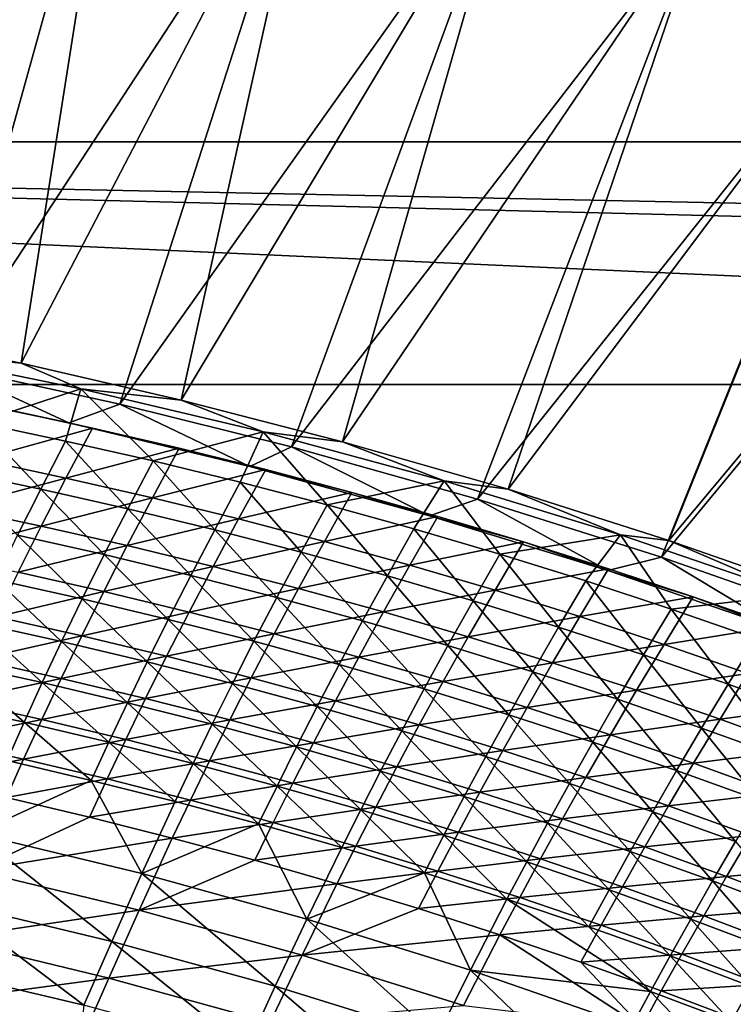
# Model space of a CAD drawing. Header units: metres. Extents: x 0 to 1400, y -1400 to 0.
# Tile 336 of 347: x 979 to 1037, y -124 to -43. Entities that reach past the tile are written whole.
import ezdxf

# ---------------------------------------------------------------- set-up
doc = ezdxf.new("R2010")
doc.units = ezdxf.units.M

msp = doc.modelspace()

# ---------------------------------------------------------------- linework, layer by layer
at = {"layer": 'None'}
for points in [[(986.615417, -21.257874, -3), (964.867859, -68.556343, -32.129227), (970.201721, -18.153755, -3)], [(957.481506, -68.742455, -29.54413), (986.334167, -21.99036), (969.938416, -18.893616)], [(978.711731, -71.346375, -32.129116), (964.867859, -68.556343, -32.129227), (986.615417, -21.257874, -3)], [(1002.927917, -24.855854, -3), (978.711731, -71.346375, -32.129116), (986.615417, -21.257874, -3)], [(957.481506, -68.742455, -29.54413), (972.526062, -71.573654, -29.544014), (986.334167, -21.99036)], [(972.526062, -71.573654, -29.544014), (1002.628906, -25.58049), (986.334167, -21.99036)], [(991.879028, -74.37014, -32.129013), (978.711731, -71.346375, -32.129116), (1002.927917, -24.855854, -3)], [(1019.122009, -28.953852, -3), (991.879028, -74.37014, -32.129013), (1002.927917, -24.855854, -3)], [(972.526062, -71.573654, -29.544014), (986.843689, -74.702553, -29.5439), (1002.628906, -25.58049)], [(986.843689, -74.702553, -29.5439), (1018.805542, -29.670166), (1002.628906, -25.58049)], [(1005.172791, -77.798592, -32.128902), (991.879028, -74.37014, -32.129013), (1019.122009, -28.953852, -3)], [(1035.179688, -33.557289, -3), (1005.172791, -77.798592, -32.128902), (1019.122009, -28.953852, -3)], [(986.843689, -74.702553, -29.5439), (1000.976501, -78.217506, -29.543785), (1018.805542, -29.670166)], [(1000.976501, -78.217506, -29.543785), (1034.845947, -34.264824), (1018.805542, -29.670166)], [(1018.797852, -81.716797, -32.128792), (1005.172791, -77.798592, -32.128902), (1035.179688, -33.557289, -3)], [(1051.082397, -38.670731, -3), (1018.797852, -81.716797, -32.128792), (1035.179688, -33.557289, -3)], [(1000.976501, -78.217506, -29.543785), (1016.294983, -82.521736, -29.543657), (1034.845947, -34.264824)], [(1016.294983, -82.521736, -29.543657), (1050.731689, -39.369057), (1034.845947, -34.264824)], [(1032.03418, -85.930183, -32.128681), (1018.797852, -81.716797, -32.128792), (1051.082397, -38.670731, -3)], [(1066.810547, -44.297794, -3), (1032.03418, -85.930183, -32.128681), (1051.082397, -38.670731, -3)], [(1016.294983, -82.521736, -29.543657), (1031.429321, -87.300323, -29.543531), (1050.731689, -39.369057)], [(1031.429321, -87.300323, -29.543531), (1066.443115, -44.986507), (1050.731689, -39.369057)], [(1066.810547, -44.297794, -3), (1044.879517, -90.419525, -32.128574), (1032.03418, -85.930183, -32.128681)], [(1031.429321, -87.300323, -29.543531), (1045.772827, -92.335815, -29.543411), (1066.443115, -44.986507)], [(964.867859, -68.556343, -32.129227), (978.711731, -71.346375, -32.129116), (967.81897, -70.220451, -32.845451)], [(967.81897, -70.220451, -32.845451), (978.711731, -71.346375, -32.129116), (983.623474, -73.4384, -32.845348)], [(967.81897, -70.220451, -32.845451), (983.623474, -73.4384, -32.845348), (975.130188, -76.214142, -60.646145)], [(967.599976, -73.092377, -30.953892), (982.622009, -76.244377, -30.9517), (972.526062, -71.573654, -29.544014)], [(972.526062, -71.573654, -29.544014), (982.622009, -76.244377, -30.9517), (986.843689, -74.702553, -29.5439)], [(978.711731, -71.346375, -32.129116), (991.879028, -74.37014, -32.129013), (983.623474, -73.4384, -32.845348)], [(982.622009, -76.244377, -30.9517), (967.599976, -73.092377, -30.953892), (977.400024, -75.130157, -32.350361)], [(983.623474, -73.4384, -32.845348), (982.358521, -77.746429, -60.645023), (975.130188, -76.214142, -60.646145)], [(989.564636, -79.388397, -60.643917), (982.358521, -77.746429, -60.645023), (983.623474, -73.4384, -32.845348)], [(983.623474, -73.4384, -32.845348), (991.879028, -74.37014, -32.129013), (998.635742, -76.994972, -32.845207)], [(998.635742, -76.994972, -32.845207), (989.564636, -79.388397, -60.643917), (983.623474, -73.4384, -32.845348)], [(991.879028, -74.37014, -32.129013), (1005.172791, -77.798592, -32.128902), (998.635742, -76.994972, -32.845207)], [(975.25354, -79.266495, -60.171913), (984.572571, -76.680321, -32.35054), (977.400024, -75.130157, -32.350361)], [(984.572571, -76.680321, -32.35054), (982.622009, -76.244377, -30.9517), (977.400024, -75.130157, -32.350361)], [(982.622009, -76.244377, -30.9517), (997.541077, -79.846596, -30.949438), (986.843689, -74.702553, -29.5439)], [(986.843689, -74.702553, -29.5439), (997.541077, -79.846596, -30.949438), (1000.976501, -78.217506, -29.543785)], [(975.130188, -76.214142, -60.646145), (980.319763, -81.698708, -88.482414), (973.124817, -80.190285, -88.48497)], [(982.358521, -77.746429, -60.645023), (980.319763, -81.698708, -88.482414), (975.130188, -76.214142, -60.646145)], [(984.572571, -76.680321, -32.35054), (975.25354, -79.266495, -60.171913), (982.394531, -80.790039, -60.170795)], [(991.722473, -78.337471, -32.350719), (984.572571, -76.680321, -32.35054), (982.394531, -80.790039, -60.170795)], [(997.541077, -79.846596, -30.949438), (982.622009, -76.244377, -30.9517), (991.722473, -78.337471, -32.350719)], [(982.622009, -76.244377, -30.9517), (984.572571, -76.680321, -32.35054), (991.722473, -78.337471, -32.350719)], [(996.74707, -81.140976, -60.64283), (989.564636, -79.388397, -60.643917), (998.635742, -76.994972, -32.845207)], [(1003.903625, -83.004585, -60.641766), (996.74707, -81.140976, -60.64283), (998.635742, -76.994972, -32.845207)], [(998.635742, -76.994972, -32.845207), (1005.172791, -77.798592, -32.128902), (1013.526611, -81.026131, -32.845215)], [(998.635742, -76.994972, -32.845207), (1013.526611, -81.026131, -32.845215), (1003.903625, -83.004585, -60.641766)], [(980.319763, -81.698708, -88.482414), (982.358521, -77.746429, -60.645023), (987.492615, -83.316559, -88.479889)], [(982.358521, -77.746429, -60.645023), (989.564636, -79.388397, -60.643917), (987.492615, -83.316559, -88.479889)], [(1005.172791, -77.798592, -32.128902), (1018.797852, -81.716797, -32.128792), (1013.526611, -81.026131, -32.845215)], [(991.722473, -78.337471, -32.350719), (982.394531, -80.790039, -60.170795), (989.513062, -82.420303, -60.169693)], [(998.847778, -80.102463, -32.350906), (991.722473, -78.337471, -32.350719), (989.513062, -82.420303, -60.169693)], [(997.541077, -79.846596, -30.949438), (991.722473, -78.337471, -32.350719), (998.847778, -80.102463, -32.350906)], [(997.541077, -79.846596, -30.949438), (1012.341797, -83.900307, -30.947216), (1000.976501, -78.217506, -29.543785)], [(1000.976501, -78.217506, -29.543785), (1012.341797, -83.900307, -30.947216), (1016.294983, -82.521736, -29.543657)], [(982.394531, -80.790039, -60.170795), (975.25354, -79.266495, -60.171913), (973.251343, -83.244179, -88.027679)], [(987.492615, -83.316559, -88.479889), (989.564636, -79.388397, -60.643917), (994.641907, -85.044785, -88.477394)], [(989.564636, -79.388397, -60.643917), (996.74707, -81.140976, -60.64283), (994.641907, -85.044785, -88.477394)], [(980.319763, -81.698708, -88.482414), (978.415894, -85.502556, -116.35173), (973.124817, -80.190285, -88.48497)], [(998.847778, -80.102463, -32.350906), (989.513062, -82.420303, -60.169693), (996.607178, -84.158165, -60.168602)], [(1005.946838, -81.976082, -32.351093), (998.847778, -80.102463, -32.350906), (996.607178, -84.158165, -60.168602)], [(1012.341797, -83.900307, -30.947216), (997.541077, -79.846596, -30.949438), (1005.946838, -81.976082, -32.351093)], [(1005.946838, -81.976082, -32.351093), (997.541077, -79.846596, -30.949438), (998.847778, -80.102463, -32.350906)], [(982.394531, -80.790039, -60.170795), (973.251343, -83.244179, -88.027679), (980.35907, -84.744095, -88.024933)], [(989.513062, -82.420303, -60.169693), (982.394531, -80.790039, -60.170795), (980.35907, -84.744095, -88.024933)], [(1013.526611, -81.026131, -32.845215), (1011.031982, -84.979492, -60.640724), (1003.903625, -83.004585, -60.641766)], [(1011.031982, -84.979492, -60.640724), (1013.526611, -81.026131, -32.845215), (1018.1297, -87.065948, -60.639702)], [(1013.526611, -81.026131, -32.845215), (1018.797852, -81.716797, -32.128792), (1028.065674, -85.468613, -32.845264)], [(1013.526611, -81.026131, -32.845215), (1028.065674, -85.468613, -32.845264), (1018.1297, -87.065948, -60.639702)], [(978.415894, -85.502556, -116.35173), (980.319763, -81.698708, -88.482414), (985.554077, -87.099052, -116.348114)], [(980.319763, -81.698708, -88.482414), (987.492615, -83.316559, -88.479889), (985.554077, -87.099052, -116.348114)], [(994.641907, -85.044785, -88.477394), (996.74707, -81.140976, -60.64283), (1001.765564, -86.883812, -88.474945)], [(1001.765564, -86.883812, -88.474945), (996.74707, -81.140976, -60.64283), (1003.903625, -83.004585, -60.641766)], [(1018.797852, -81.716797, -32.128792), (1032.03418, -85.930183, -32.128681), (1028.065674, -85.468613, -32.845264)], [(989.513062, -82.420303, -60.169693), (980.35907, -84.744095, -88.024933), (987.444336, -86.350479, -88.022209)], [(996.607178, -84.158165, -60.168602), (989.513062, -82.420303, -60.169693), (987.444336, -86.350479, -88.022209)], [(1005.946838, -81.976082, -32.351093), (996.607178, -84.158165, -60.168602), (1003.67511, -86.004417, -60.167534)], [(1013.017822, -83.959076, -32.351288), (1005.946838, -81.976082, -32.351093), (1003.67511, -86.004417, -60.167534)], [(1013.017822, -83.959076, -32.351288), (1012.341797, -83.900307, -30.947216), (1005.946838, -81.976082, -32.351093)], [(1012.341797, -83.900307, -30.947216), (1027.004395, -88.406754, -30.945143), (1016.294983, -82.521736, -29.543657)], [(1016.294983, -82.521736, -29.543657), (1027.004395, -88.406754, -30.945143), (1031.429321, -87.300323, -29.543531)], [(980.35907, -84.744095, -88.024933), (973.251343, -83.244179, -88.027679), (971.383911, -87.07032, -115.914124)], [(985.554077, -87.099052, -116.348114), (987.492615, -83.316559, -88.479889), (992.668823, -88.805679, -116.344551)], [(987.492615, -83.316559, -88.479889), (994.641907, -85.044785, -88.477394), (992.668823, -88.805679, -116.344551)], [(1008.861023, -88.833908, -88.472534), (1001.765564, -86.883812, -88.474945), (1003.903625, -83.004585, -60.641766)], [(1003.903625, -83.004585, -60.641766), (1011.031982, -84.979492, -60.640724), (1008.861023, -88.833908, -88.472534)], [(996.607178, -84.158165, -60.168602), (987.444336, -86.350479, -88.022209), (994.505371, -88.064201, -88.019516)], [(1003.67511, -86.004417, -60.167534), (996.607178, -84.158165, -60.168602), (994.505371, -88.064201, -88.019516)], [(1013.017822, -83.959076, -32.351288), (1003.67511, -86.004417, -60.167534), (1010.71521, -87.959816, -60.166481)], [(1020.059021, -86.0522, -32.351479), (1013.017822, -83.959076, -32.351288), (1010.71521, -87.959816, -60.166481)], [(1027.004395, -88.406754, -30.945143), (1012.341797, -83.900307, -30.947216), (1020.059021, -86.0522, -32.351479)], [(1012.341797, -83.900307, -30.947216), (1013.017822, -83.959076, -32.351288), (1020.059021, -86.0522, -32.351479)], [(980.35907, -84.744095, -88.024933), (971.383911, -87.07032, -115.914124), (978.456848, -88.549385, -115.910133)], [(987.444336, -86.350479, -88.022209), (980.35907, -84.744095, -88.024933), (978.456848, -88.549385, -115.910133)], [(992.668823, -88.805679, -116.344551), (994.641907, -85.044785, -88.477394), (999.757874, -90.622864, -116.341042)], [(994.641907, -85.044785, -88.477394), (1001.765564, -86.883812, -88.474945), (999.757874, -90.622864, -116.341042)], [(1011.031982, -84.979492, -60.640724), (1015.926025, -90.895332, -88.470169), (1008.861023, -88.833908, -88.472534)], [(1011.031982, -84.979492, -60.640724), (1018.1297, -87.065948, -60.639702), (1015.926025, -90.895332, -88.470169)], [(976.637451, -89.164711, -144.248383), (978.415894, -85.502556, -116.35173), (983.739929, -90.742256, -144.244003)], [(978.415894, -85.502556, -116.35173), (985.554077, -87.099052, -116.348114), (983.739929, -90.742256, -144.244003)], [(1018.1297, -87.065948, -60.639702), (1028.065674, -85.468613, -32.845264), (1025.194336, -89.264206, -60.638702)], [(1028.065674, -85.468613, -32.845264), (1032.223511, -91.574539, -60.63773), (1025.194336, -89.264206, -60.638702)], [(1028.065674, -85.468613, -32.845264), (1032.03418, -85.930183, -32.128681), (1042.417969, -90.369698, -32.845234)], [(1028.065674, -85.468613, -32.845264), (1042.417969, -90.369698, -32.845234), (1032.223511, -91.574539, -60.63773)], [(985.507446, -90.134651, -115.906166), (987.444336, -86.350479, -88.022209), (978.456848, -88.549385, -115.910133)], [(987.444336, -86.350479, -88.022209), (985.507446, -90.134651, -115.906166), (994.505371, -88.064201, -88.019516)], [(1003.67511, -86.004417, -60.167534), (994.505371, -88.064201, -88.019516), (1001.540405, -89.886063, -88.016846)], [(1010.71521, -87.959816, -60.166481), (1003.67511, -86.004417, -60.167534), (1001.540405, -89.886063, -88.016846)], [(1010.71521, -87.959816, -60.166481), (1017.725647, -90.025139, -60.165443), (1020.059021, -86.0522, -32.351479)], [(1017.725647, -90.025139, -60.165443), (1027.068604, -88.25618, -32.351673), (1020.059021, -86.0522, -32.351479)], [(1020.059021, -86.0522, -32.351479), (1027.068604, -88.25618, -32.351673), (1027.004395, -88.406754, -30.945143)], [(1032.03418, -85.930183, -32.128681), (1044.879517, -90.419525, -32.128574), (1042.417969, -90.369698, -32.845234)], [(983.739929, -90.742256, -144.244003), (985.554077, -87.099052, -116.348114), (990.81897, -92.429688, -144.239685)], [(985.554077, -87.099052, -116.348114), (992.668823, -88.805679, -116.344551), (990.81897, -92.429688, -144.239685)], [(999.757874, -90.622864, -116.341042), (1001.765564, -86.883812, -88.474945), (1006.81897, -92.55088, -116.337593)], [(1006.81897, -92.55088, -116.337593), (1001.765564, -86.883812, -88.474945), (1008.861023, -88.833908, -88.472534)], [(1018.1297, -87.065948, -60.639702), (1022.958069, -93.068352, -88.46785), (1015.926025, -90.895332, -88.470169)], [(1022.958069, -93.068352, -88.46785), (1018.1297, -87.065948, -60.639702), (1025.194336, -89.264206, -60.638702)], [(1027.004395, -88.406754, -30.945143), (1041.512817, -93.369484, -30.943327), (1031.429321, -87.300323, -29.543531)], [(1031.429321, -87.300323, -29.543531), (1041.512817, -93.369484, -30.943327), (1045.772827, -92.335815, -29.543411)], [(994.505371, -88.064201, -88.019516), (985.507446, -90.134651, -115.906166), (992.533936, -91.826981, -115.902237)], [(1001.540405, -89.886063, -88.016846), (994.505371, -88.064201, -88.019516), (992.533936, -91.826981, -115.902237)], [(1001.540405, -89.886063, -88.016846), (1008.547607, -91.816833, -88.014214), (1010.71521, -87.959816, -60.166481)], [(1008.547607, -91.816833, -88.014214), (1017.725647, -90.025139, -60.165443), (1010.71521, -87.959816, -60.166481)], [(1027.068604, -88.25618, -32.351673), (1017.725647, -90.025139, -60.165443), (1024.70459, -92.201111, -60.164429)], [(1034.044434, -90.571571, -32.351868), (1027.068604, -88.25618, -32.351673), (1024.70459, -92.201111, -60.164429)], [(1027.068604, -88.25618, -32.351673), (1034.044434, -90.571571, -32.351868), (1027.004395, -88.406754, -30.945143)], [(974.974548, -92.691895, -172.167679), (976.637451, -89.164711, -144.248383), (982.04071, -94.252525, -172.162689)], [(976.637451, -89.164711, -144.248383), (983.739929, -90.742256, -144.244003), (982.04071, -94.252525, -172.162689)], [(976.678711, -92.212738, -143.822113), (985.507446, -90.134651, -115.906166), (978.456848, -88.549385, -115.910133)], [(990.81897, -92.429688, -144.239685), (992.668823, -88.805679, -116.344551), (997.872437, -94.227432, -144.235428)], [(992.668823, -88.805679, -116.344551), (999.757874, -90.622864, -116.341042), (997.872437, -94.227432, -144.235428)], [(1013.849609, -94.589981, -116.334206), (1006.81897, -92.55088, -116.337593), (1008.861023, -88.833908, -88.472534)], [(1008.861023, -88.833908, -88.472534), (1015.926025, -90.895332, -88.470169), (1013.849609, -94.589981, -116.334206)], [(1027.004395, -88.406754, -30.945143), (1034.044434, -90.571571, -32.351868), (1041.512817, -93.369484, -30.943327)], [(992.533936, -91.826981, -115.902237), (999.534424, -93.62719, -115.898338), (1001.540405, -89.886063, -88.016846)], [(999.534424, -93.62719, -115.898338), (1008.547607, -91.816833, -88.014214), (1001.540405, -89.886063, -88.016846)], [(1029.954834, -95.353226, -88.465584), (1022.958069, -93.068352, -88.46785), (1025.194336, -89.264206, -60.638702)], [(1025.194336, -89.264206, -60.638702), (1032.223511, -91.574539, -60.63773), (1029.954834, -95.353226, -88.465584)], [(985.507446, -90.134651, -115.906166), (976.678711, -92.212738, -143.822113), (983.693604, -93.779289, -143.817291)], [(982.04071, -94.252525, -172.162689), (983.739929, -90.742256, -144.244003), (989.083435, -95.922783, -172.157761)], [(992.533936, -91.826981, -115.902237), (985.507446, -90.134651, -115.906166), (983.693604, -93.779289, -143.817291)], [(983.739929, -90.742256, -144.244003), (990.81897, -92.429688, -144.239685), (989.083435, -95.922783, -172.157761)], [(997.872437, -94.227432, -144.235428), (999.757874, -90.622864, -116.341042), (1004.897888, -96.135742, -144.231232)], [(999.757874, -90.622864, -116.341042), (1006.81897, -92.55088, -116.337593), (1004.897888, -96.135742, -144.231232)], [(1017.725647, -90.025139, -60.165443), (1008.547607, -91.816833, -88.014214), (1015.52533, -93.857277, -88.011612)], [(1024.70459, -92.201111, -60.164429), (1017.725647, -90.025139, -60.165443), (1015.52533, -93.857277, -88.011612)], [(1024.70459, -92.201111, -60.164429), (1031.649902, -94.488312, -60.163433), (1034.044434, -90.571571, -32.351868)], [(1031.649902, -94.488312, -60.163433), (1040.984253, -92.998901, -32.352066), (1034.044434, -90.571571, -32.351868)], [(1042.417969, -90.369698, -32.845234), (1039.214844, -93.997185, -60.63678), (1032.223511, -91.574539, -60.63773)], [(1034.044434, -90.571571, -32.351868), (1040.984253, -92.998901, -32.352066), (1041.512817, -93.369484, -30.943327)], [(1015.926025, -90.895332, -88.470169), (1020.847412, -96.740433, -116.330887), (1013.849609, -94.589981, -116.334206)], [(1015.926025, -90.895332, -88.470169), (1022.958069, -93.068352, -88.46785), (1020.847412, -96.740433, -116.330887)], [(1032.223511, -91.574539, -60.63773), (1036.913818, -97.750221, -88.463364), (1029.954834, -95.353226, -88.465584)], [(1032.223511, -91.574539, -60.63773), (1039.214844, -93.997185, -60.63678), (1036.913818, -97.750221, -88.463364)], [(983.693604, -93.779289, -143.817291), (976.678711, -92.212738, -143.822113), (975.015381, -95.740982, -171.756302)], [(983.693604, -93.779289, -143.817291), (990.684387, -95.452644, -143.8125), (992.533936, -91.826981, -115.902237)], [(990.684387, -95.452644, -143.8125), (999.534424, -93.62719, -115.898338), (992.533936, -91.826981, -115.902237)], [(1008.547607, -91.816833, -88.014214), (999.534424, -93.62719, -115.898338), (1006.507263, -95.536041, -115.894493)], [(1015.52533, -93.857277, -88.011612), (1008.547607, -91.816833, -88.014214), (1006.507263, -95.536041, -115.894493)], [(1015.52533, -93.857277, -88.011612), (1022.471619, -96.008141, -88.009048), (1024.70459, -92.201111, -60.164429)], [(1022.471619, -96.008141, -88.009048), (1031.649902, -94.488312, -60.163433), (1024.70459, -92.201111, -60.164429)], [(973.417542, -96.09124, -200.106583), (974.974548, -92.691895, -172.167679), (980.447205, -97.636627, -200.10112)], [(974.974548, -92.691895, -172.167679), (982.04071, -94.252525, -172.162689), (980.447205, -97.636627, -200.10112)], [(989.083435, -95.922783, -172.157761), (990.81897, -92.429688, -144.239685), (996.100525, -97.703094, -172.152908)], [(990.81897, -92.429688, -144.239685), (997.872437, -94.227432, -144.235428), (996.100525, -97.703094, -172.152908)], [(1004.897888, -96.135742, -144.231232), (1006.81897, -92.55088, -116.337593), (1011.892944, -98.154877, -144.227127)], [(1011.892944, -98.154877, -144.227127), (1006.81897, -92.55088, -116.337593), (1013.849609, -94.589981, -116.334206)], [(1022.958069, -93.068352, -88.46785), (1027.809937, -99.002487, -116.327629), (1020.847412, -96.740433, -116.330887)], [(1027.809937, -99.002487, -116.327629), (1022.958069, -93.068352, -88.46785), (1029.954834, -95.353226, -88.465584)], [(1031.649902, -94.488312, -60.163433), (1038.559204, -96.88726, -60.16246), (1040.984253, -92.998901, -32.352066)], [(975.015381, -95.740982, -171.756302), (981.993896, -97.290863, -171.750793), (983.693604, -93.779289, -143.817291)], [(981.993896, -97.290863, -171.750793), (990.684387, -95.452644, -143.8125), (983.693604, -93.779289, -143.817291)], [(999.534424, -93.62719, -115.898338), (990.684387, -95.452644, -143.8125), (997.649231, -97.233582, -143.80777)], [(1006.507263, -95.536041, -115.894493), (999.534424, -93.62719, -115.898338), (997.649231, -97.233582, -143.80777)], [(1006.507263, -95.536041, -115.894493), (1013.450623, -97.554298, -115.890694), (1015.52533, -93.857277, -88.011612)], [(1013.450623, -97.554298, -115.890694), (1022.471619, -96.008141, -88.009048), (1015.52533, -93.857277, -88.011612)], [(1039.214844, -93.997185, -60.63678), (1043.832642, -100.25959, -88.461197), (1036.913818, -97.750221, -88.463364)], [(980.447205, -97.636627, -200.10112), (982.04071, -94.252525, -172.162689), (987.453308, -99.291382, -200.095718)], [(982.04071, -94.252525, -172.162689), (989.083435, -95.922783, -172.157761), (987.453308, -99.291382, -200.095718)], [(996.100525, -97.703094, -172.152908), (997.872437, -94.227432, -144.235428), (1003.089661, -99.593704, -172.148132)], [(997.872437, -94.227432, -144.235428), (1004.897888, -96.135742, -144.231232), (1003.089661, -99.593704, -172.148132)], [(1018.855286, -100.28508, -144.223099), (1011.892944, -98.154877, -144.227127), (1013.849609, -94.589981, -116.334206)], [(1013.849609, -94.589981, -116.334206), (1020.847412, -96.740433, -116.330887), (1018.855286, -100.28508, -144.223099)], [(1031.649902, -94.488312, -60.163433), (1022.471619, -96.008141, -88.009048), (1029.384399, -98.269989, -88.006531)], [(1038.559204, -96.88726, -60.16246), (1031.649902, -94.488312, -60.163433), (1029.384399, -98.269989, -88.006531)], [(990.684387, -95.452644, -143.8125), (981.993896, -97.290863, -171.750793), (988.948303, -98.94725, -171.745331)], [(997.649231, -97.233582, -143.80777), (990.684387, -95.452644, -143.8125), (988.948303, -98.94725, -171.745331)], [(997.649231, -97.233582, -143.80777), (1004.586487, -99.122879, -143.803085), (1006.507263, -95.536041, -115.894493)], [(1004.586487, -99.122879, -143.803085), (1013.450623, -97.554298, -115.890694), (1006.507263, -95.536041, -115.894493)], [(1034.734863, -101.376419, -116.324448), (1027.809937, -99.002487, -116.327629), (1029.954834, -95.353226, -88.465584)], [(1029.954834, -95.353226, -88.465584), (1036.913818, -97.750221, -88.463364), (1034.734863, -101.376419, -116.324448)], [(971.956726, -99.369995, -228.062469), (973.417542, -96.09124, -200.106583), (978.949951, -100.901466, -228.056702)], [(973.417542, -96.09124, -200.106583), (980.447205, -97.636627, -200.10112), (978.949951, -100.901466, -228.056702)], [(973.457458, -99.141205, -199.709183), (981.993896, -97.290863, -171.750793), (975.015381, -95.740982, -171.756302)], [(987.453308, -99.291382, -200.095718), (989.083435, -95.922783, -172.157761), (994.433777, -101.055923, -200.090408)], [(989.083435, -95.922783, -172.157761), (996.100525, -97.703094, -172.152908), (994.433777, -101.055923, -200.090408)], [(1003.089661, -99.593704, -172.148132), (1004.897888, -96.135742, -144.231232), (1010.048401, -101.594849, -172.143448)], [(1004.897888, -96.135742, -144.231232), (1011.892944, -98.154877, -144.227127), (1010.048401, -101.594849, -172.143448)], [(1022.471619, -96.008141, -88.009048), (1013.450623, -97.554298, -115.890694), (1020.362732, -99.682701, -115.886955)], [(1029.384399, -98.269989, -88.006531), (1022.471619, -96.008141, -88.009048), (1020.362732, -99.682701, -115.886955)], [(988.948303, -98.94725, -171.745331), (995.876831, -100.710945, -171.739929), (997.649231, -97.233582, -143.80777)], [(995.876831, -100.710945, -171.739929), (1004.586487, -99.122879, -143.803085), (997.649231, -97.233582, -143.80777)], [(1020.847412, -96.740433, -116.330887), (1025.782471, -102.526627, -144.219147), (1018.855286, -100.28508, -144.223099)], [(1020.847412, -96.740433, -116.330887), (1027.809937, -99.002487, -116.327629), (1025.782471, -102.526627, -144.219147)], [(1029.384399, -98.269989, -88.006531), (1036.261475, -100.643372, -88.004051), (1038.559204, -96.88726, -60.16246)], [(1038.559204, -96.88726, -60.16246), (1036.261475, -100.643372, -88.004051), (1045.43042, -99.398483, -60.161514)], [(981.993896, -97.290863, -171.750793), (973.457458, -99.141205, -199.709183), (980.399353, -100.676086, -199.703156)], [(978.949951, -100.901466, -228.056702), (980.447205, -97.636627, -200.10112), (985.919678, -102.542038, -228.050995)], [(988.948303, -98.94725, -171.745331), (981.993896, -97.290863, -171.750793), (980.399353, -100.676086, -199.703156)], [(980.447205, -97.636627, -200.10112), (987.453308, -99.291382, -200.095718), (985.919678, -102.542038, -228.050995)], [(994.433777, -101.055923, -200.090408), (996.100525, -97.703094, -172.152908), (1001.38623, -102.930473, -200.08519)], [(996.100525, -97.703094, -172.152908), (1003.089661, -99.593704, -172.148132), (1001.38623, -102.930473, -200.08519)], [(1013.450623, -97.554298, -115.890694), (1004.586487, -99.122879, -143.803085), (1011.494324, -101.1213, -143.798462)], [(1020.362732, -99.682701, -115.886955), (1013.450623, -97.554298, -115.890694), (1011.494324, -101.1213, -143.798462)], [(1036.913818, -97.750221, -88.463364), (1041.619873, -103.86248, -116.321342), (1034.734863, -101.376419, -116.324448)], [(1036.913818, -97.750221, -88.463364), (1043.832642, -100.25959, -88.461197), (1041.619873, -103.86248, -116.321342)], [(1010.048401, -101.594849, -172.143448), (1011.892944, -98.154877, -144.227127), (1016.974487, -103.706772, -172.138855)], [(1016.974487, -103.706772, -172.138855), (1011.892944, -98.154877, -144.227127), (1018.855286, -100.28508, -144.223099)], [(1020.362732, -99.682701, -115.886955), (1027.241333, -101.921829, -115.88327), (1029.384399, -98.269989, -88.006531)], [(1027.241333, -101.921829, -115.88327), (1036.261475, -100.643372, -88.004051), (1029.384399, -98.269989, -88.006531)], [(971.956726, -99.369995, -228.062469), (978.949951, -100.901466, -228.056702), (977.539856, -104.05394, -256.026855)], [(980.399353, -100.676086, -199.703156), (973.457458, -99.141205, -199.709183), (971.995361, -102.420609, -227.67778)], [(980.399353, -100.676086, -199.703156), (987.317139, -102.317184, -199.697174), (988.948303, -98.94725, -171.745331)], [(985.919678, -102.542038, -228.050995), (987.453308, -99.291382, -200.095718), (992.863586, -104.292114, -228.045395)], [(987.317139, -102.317184, -199.697174), (995.876831, -100.710945, -171.739929), (988.948303, -98.94725, -171.745331)], [(987.453308, -99.291382, -200.095718), (994.433777, -101.055923, -200.090408), (992.863586, -104.292114, -228.045395)], [(1004.586487, -99.122879, -143.803085), (995.876831, -100.710945, -171.739929), (1002.777771, -102.58268, -171.734573)], [(1001.38623, -102.930473, -200.08519), (1003.089661, -99.593704, -172.148132), (1008.308289, -104.91526, -200.080063)], [(1011.494324, -101.1213, -143.798462), (1004.586487, -99.122879, -143.803085), (1002.777771, -102.58268, -171.734573)], [(1003.089661, -99.593704, -172.148132), (1010.048401, -101.594849, -172.143448), (1008.308289, -104.91526, -200.080063)], [(1011.494324, -101.1213, -143.798462), (1018.370972, -103.229561, -143.7939), (1020.362732, -99.682701, -115.886955)], [(1018.370972, -103.229561, -143.7939), (1027.241333, -101.921829, -115.88327), (1020.362732, -99.682701, -115.886955)], [(1027.809937, -99.002487, -116.327629), (1032.672119, -104.879753, -144.215302), (1025.782471, -102.526627, -144.219147)], [(1032.672119, -104.879753, -144.215302), (1027.809937, -99.002487, -116.327629), (1034.734863, -101.376419, -116.324448)], [(1045.43042, -99.398483, -60.161514), (1036.261475, -100.643372, -88.004051), (1043.100342, -103.128807, -88.001633)], [(1023.865356, -105.929733, -172.134369), (1016.974487, -103.706772, -172.138855), (1018.855286, -100.28508, -144.223099)], [(1018.855286, -100.28508, -144.223099), (1025.782471, -102.526627, -144.219147), (1023.865356, -105.929733, -172.134369)], [(971.995361, -102.420609, -227.67778), (978.900818, -103.941818, -227.671432), (980.399353, -100.676086, -199.703156)], [(978.949951, -100.901466, -228.056702), (984.473633, -105.681297, -256.021027), (977.539856, -104.05394, -256.026855)], [(978.900818, -103.941818, -227.671432), (987.317139, -102.317184, -199.697174), (980.399353, -100.676086, -199.703156)], [(978.949951, -100.901466, -228.056702), (985.919678, -102.542038, -228.050995), (984.473633, -105.681297, -256.021027)], [(995.876831, -100.710945, -171.739929), (987.317139, -102.317184, -199.697174), (994.209045, -104.065277, -199.691254)], [(992.863586, -104.292114, -228.045395), (994.433777, -101.055923, -200.090408), (999.77948, -106.151901, -228.039871)], [(1002.777771, -102.58268, -171.734573), (995.876831, -100.710945, -171.739929), (994.209045, -104.065277, -199.691254)], [(994.433777, -101.055923, -200.090408), (1001.38623, -102.930473, -200.08519), (999.77948, -106.151901, -228.039871)], [(1002.777771, -102.58268, -171.734573), (1009.649292, -104.563232, -171.729309), (1011.494324, -101.1213, -143.798462)], [(1009.649292, -104.563232, -171.729309), (1018.370972, -103.229561, -143.7939), (1011.494324, -101.1213, -143.798462)], [(1027.241333, -101.921829, -115.88327), (1034.084351, -104.272217, -115.879654), (1036.261475, -100.643372, -88.004051)], [(1036.261475, -100.643372, -88.004051), (1034.084351, -104.272217, -115.879654), (1043.100342, -103.128807, -88.001633)], [(1008.308289, -104.91526, -200.080063), (1010.048401, -101.594849, -172.143448), (1015.197632, -107.010521, -200.075043)], [(1010.048401, -101.594849, -172.143448), (1016.974487, -103.706772, -172.138855), (1015.197632, -107.010521, -200.075043)], [(1025.214233, -105.44825, -143.789429), (1027.241333, -101.921829, -115.88327), (1018.370972, -103.229561, -143.7939)], [(1034.084351, -104.272217, -115.879654), (1027.241333, -101.921829, -115.88327), (1025.214233, -105.44825, -143.789429)], [(1039.521729, -107.344719, -144.211533), (1032.672119, -104.879753, -144.215302), (1034.734863, -101.376419, -116.324448)], [(1034.734863, -101.376419, -116.324448), (1041.619873, -103.86248, -116.321342), (1039.521729, -107.344719, -144.211533)], [(970.619568, -105.586472, -255.659363), (978.900818, -103.941818, -227.671432), (971.995361, -102.420609, -227.67778)], [(987.317139, -102.317184, -199.697174), (978.900818, -103.941818, -227.671432), (985.782166, -105.568954, -227.665146)], [(985.919678, -102.542038, -228.050995), (991.381592, -107.417862, -256.015289), (984.473633, -105.681297, -256.021027)], [(994.209045, -104.065277, -199.691254), (987.317139, -102.317184, -199.697174), (985.782166, -105.568954, -227.665146)], [(985.919678, -102.542038, -228.050995), (992.863586, -104.292114, -228.045395), (991.381592, -107.417862, -256.015289)], [(994.209045, -104.065277, -199.691254), (1001.073303, -105.921112, -199.68541), (1002.777771, -102.58268, -171.734573)], [(999.77948, -106.151901, -228.039871), (1001.38623, -102.930473, -200.08519), (1006.664917, -108.12162, -228.034454)], [(1001.073303, -105.921112, -199.68541), (1009.649292, -104.563232, -171.729309), (1002.777771, -102.58268, -171.734573)], [(1001.38623, -102.930473, -200.08519), (1008.308289, -104.91526, -200.080063), (1006.664917, -108.12162, -228.034454)], [(1025.782471, -102.526627, -144.219147), (1030.718872, -108.263962, -172.129974), (1023.865356, -105.929733, -172.134369)], [(1025.782471, -102.526627, -144.219147), (1032.672119, -104.879753, -144.215302), (1030.718872, -108.263962, -172.129974)], [(1018.370972, -103.229561, -143.7939), (1009.649292, -104.563232, -171.729309), (1016.489685, -106.653305, -171.724106)], [(1015.197632, -107.010521, -200.075043), (1016.974487, -103.706772, -172.138855), (1022.05188, -109.216484, -200.070129)], [(1025.214233, -105.44825, -143.789429), (1018.370972, -103.229561, -143.7939), (1016.489685, -106.653305, -171.724106)], [(1022.05188, -109.216484, -200.070129), (1016.974487, -103.706772, -172.138855), (1023.865356, -105.929733, -172.134369)], [(1043.100342, -103.128807, -88.001633), (1034.084351, -104.272217, -115.879654), (1040.889282, -106.734398, -115.876106)], [(978.900818, -103.941818, -227.671432), (970.619568, -105.586472, -255.659363), (977.489197, -107.095001, -255.652924)], [(977.539856, -104.05394, -256.026855), (984.473633, -105.681297, -256.021027), (974.943542, -110.049416, -311.998779)], [(985.782166, -105.568954, -227.665146), (978.900818, -103.941818, -227.671432), (977.489197, -107.095001, -255.652924)], [(985.782166, -105.568954, -227.665146), (992.637512, -107.302765, -227.65892), (994.209045, -104.065277, -199.691254)], [(992.863586, -104.292114, -228.045395), (998.261353, -109.26384, -256.009644), (991.381592, -107.417862, -256.015289)], [(992.637512, -107.302765, -227.65892), (1001.073303, -105.921112, -199.68541), (994.209045, -104.065277, -199.691254)], [(992.863586, -104.292114, -228.045395), (999.77948, -106.151901, -228.039871), (998.261353, -109.26384, -256.009644)], [(1009.649292, -104.563232, -171.729309), (1001.073303, -105.921112, -199.68541), (1007.908203, -107.885414, -199.679626)], [(1016.489685, -106.653305, -171.724106), (1009.649292, -104.563232, -171.729309), (1007.908203, -107.885414, -199.679626)], [(1032.021851, -107.777893, -143.785019), (1034.084351, -104.272217, -115.879654), (1025.214233, -105.44825, -143.789429)], [(1034.084351, -104.272217, -115.879654), (1032.021851, -107.777893, -143.785019), (1040.889282, -106.734398, -115.876106)], [(1006.664917, -108.12162, -228.034454), (1008.308289, -104.91526, -200.080063), (1013.517639, -110.201477, -228.029144)], [(1008.308289, -104.91526, -200.080063), (1015.197632, -107.010521, -200.075043), (1013.517639, -110.201477, -228.029144)], [(1032.672119, -104.879753, -144.215302), (1037.532349, -110.709709, -172.125687), (1030.718872, -108.263962, -172.129974)], [(1037.532349, -110.709709, -172.125687), (1032.672119, -104.879753, -144.215302), (1039.521729, -107.344719, -144.211533)], [(984.473633, -105.681297, -256.021027), (988.64801, -113.362839, -311.987793), (974.943542, -110.049416, -311.998779)], [(977.489197, -107.095001, -255.652924), (984.334595, -108.709137, -255.646545), (985.782166, -105.568954, -227.665146)], [(984.334595, -108.709137, -255.646545), (992.637512, -107.302765, -227.65892), (985.782166, -105.568954, -227.665146)], [(984.473633, -105.681297, -256.021027), (991.381592, -107.417862, -256.015289), (988.64801, -113.362839, -311.987793)], [(1001.073303, -105.921112, -199.68541), (992.637512, -107.302765, -227.65892), (999.46521, -109.143982, -227.652771)], [(999.77948, -106.151901, -228.039871), (1005.110657, -111.219414, -256.00412), (998.261353, -109.26384, -256.009644)], [(1007.908203, -107.885414, -199.679626), (1001.073303, -105.921112, -199.68541), (999.46521, -109.143982, -227.652771)], [(1006.664917, -108.12162, -228.034454), (1005.110657, -111.219414, -256.00412), (999.77948, -106.151901, -228.039871)], [(1025.214233, -105.44825, -143.789429), (1016.489685, -106.653305, -171.724106), (1023.296753, -108.853477, -171.718994)], [(1028.868652, -111.533379, -200.065308), (1022.05188, -109.216484, -200.070129), (1023.865356, -105.929733, -172.134369)], [(1032.021851, -107.777893, -143.785019), (1025.214233, -105.44825, -143.789429), (1023.296753, -108.853477, -171.718994)], [(1023.865356, -105.929733, -172.134369), (1030.718872, -108.263962, -172.129974), (1028.868652, -111.533379, -200.065308)], [(1016.489685, -106.653305, -171.724106), (1007.908203, -107.885414, -199.679626), (1014.711975, -109.958908, -199.673935)], [(1023.296753, -108.853477, -171.718994), (1016.489685, -106.653305, -171.724106), (1014.711975, -109.958908, -199.673935)], [(1040.889282, -106.734398, -115.876106), (1032.021851, -107.777893, -143.785019), (1038.791626, -110.219017, -143.780701)], [(974.889893, -113.091614, -311.645233), (984.334595, -108.709137, -255.646545), (977.489197, -107.095001, -255.652924)], [(992.637512, -107.302765, -227.65892), (984.334595, -108.709137, -255.646545), (991.153931, -110.429626, -255.640228)], [(991.381592, -107.417862, -256.015289), (998.261353, -109.26384, -256.009644), (988.64801, -113.362839, -311.987793)], [(999.46521, -109.143982, -227.652771), (992.637512, -107.302765, -227.65892), (991.153931, -110.429626, -255.640228)], [(1013.517639, -110.201477, -228.029144), (1015.197632, -107.010521, -200.075043), (1020.335205, -112.391693, -228.023956)], [(1015.197632, -107.010521, -200.075043), (1022.05188, -109.216484, -200.070129), (1020.335205, -112.391693, -228.023956)], [(1023.296753, -108.853477, -171.718994), (1030.068237, -111.164261, -171.713974), (1032.021851, -107.777893, -143.785019)], [(1032.021851, -107.777893, -143.785019), (1030.068237, -111.164261, -171.713974), (1038.791626, -110.219017, -143.780701)], [(1007.908203, -107.885414, -199.679626), (999.46521, -109.143982, -227.652771), (1006.26355, -111.093338, -227.646698)], [(1005.110657, -111.219414, -256.00412), (1006.664917, -108.12162, -228.034454), (1011.927124, -113.284798, -255.998688)], [(1014.711975, -109.958908, -199.673935), (1007.908203, -107.885414, -199.679626), (1006.26355, -111.093338, -227.646698)], [(1006.664917, -108.12162, -228.034454), (1013.517639, -110.201477, -228.029144), (1011.927124, -113.284798, -255.998688)], [(1030.718872, -108.263962, -172.129974), (1035.645752, -113.961433, -200.060623), (1028.868652, -111.533379, -200.065308)], [(1030.718872, -108.263962, -172.129974), (1037.532349, -110.709709, -172.125687), (1035.645752, -113.961433, -200.060623)], [(991.153931, -110.429626, -255.640228), (984.334595, -108.709137, -255.646545), (974.889893, -113.091614, -311.645233)], [(988.64801, -113.362839, -311.987793), (998.261353, -109.26384, -256.009644), (1002.238647, -117.111343, -311.977173)], [(999.46521, -109.143982, -227.652771), (991.153931, -110.429626, -255.640228), (997.945618, -112.257187, -255.634003)], [(1006.26355, -111.093338, -227.646698), (999.46521, -109.143982, -227.652771), (997.945618, -112.257187, -255.634003)], [(998.261353, -109.26384, -256.009644), (1005.110657, -111.219414, -256.00412), (1002.238647, -117.111343, -311.977173)], [(1021.482361, -112.142143, -199.668335), (1023.296753, -108.853477, -171.718994), (1014.711975, -109.958908, -199.673935)], [(1020.335205, -112.391693, -228.023956), (1022.05188, -109.216484, -200.070129), (1027.115356, -114.692482, -228.018875)], [(1030.068237, -111.164261, -171.713974), (1023.296753, -108.853477, -171.718994), (1021.482361, -112.142143, -199.668335)], [(1027.115356, -114.692482, -228.018875), (1022.05188, -109.216484, -200.070129), (1028.868652, -111.533379, -200.065308)], [(972.58313, -115.678413, -367.987732), (974.943542, -110.049416, -311.998779), (986.164429, -118.940521, -367.978485)], [(974.943542, -110.049416, -311.998779), (988.64801, -113.362839, -311.987793), (986.164429, -118.940521, -367.978485)], [(1014.711975, -109.958908, -199.673935), (1006.26355, -111.093338, -227.646698), (1013.03064, -113.151512, -227.640717)], [(1011.927124, -113.284798, -255.998688), (1013.517639, -110.201477, -228.029144), (1018.708435, -115.460182, -255.993362)], [(1021.482361, -112.142143, -199.668335), (1014.711975, -109.958908, -199.673935), (1013.03064, -113.151512, -227.640717)], [(1013.517639, -110.201477, -228.029144), (1020.335205, -112.391693, -228.023956), (1018.708435, -115.460182, -255.993362)], [(1038.791626, -110.219017, -143.780701), (1030.068237, -111.164261, -171.713974), (1036.80188, -113.586182, -171.709045)], [(1036.80188, -113.586182, -171.709045), (1045.521118, -112.77211, -143.776489), (1038.791626, -110.219017, -143.780701)], [(991.153931, -110.429626, -255.640228), (974.889893, -113.091614, -311.645233), (988.417297, -116.376572, -311.633362)], [(997.945618, -112.257187, -255.634003), (991.153931, -110.429626, -255.640228), (988.417297, -116.376572, -311.633362)], [(1037.532349, -110.709709, -172.125687), (1042.380493, -116.500893, -200.056046), (1035.645752, -113.961433, -200.060623)], [(1006.26355, -111.093338, -227.646698), (997.945618, -112.257187, -255.634003), (1004.707764, -114.19252, -255.627838)], [(1005.110657, -111.219414, -256.00412), (1011.927124, -113.284798, -255.998688), (1002.238647, -117.111343, -311.977173)], [(1013.03064, -113.151512, -227.640717), (1006.26355, -111.093338, -227.646698), (1004.707764, -114.19252, -255.627838)], [(1028.217285, -114.435623, -199.662842), (1030.068237, -111.164261, -171.713974), (1021.482361, -112.142143, -199.668335)], [(1033.855713, -117.104057, -228.013916), (1027.115356, -114.692482, -228.018875), (1028.868652, -111.533379, -200.065308)], [(1030.068237, -111.164261, -171.713974), (1028.217285, -114.435623, -199.662842), (1036.80188, -113.586182, -171.709045)], [(1028.868652, -111.533379, -200.065308), (1035.645752, -113.961433, -200.060623), (1033.855713, -117.104057, -228.013916)], [(1004.707764, -114.19252, -255.627838), (997.945618, -112.257187, -255.634003), (988.417297, -116.376572, -311.633362)], [(1021.482361, -112.142143, -199.668335), (1013.03064, -113.151512, -227.640717), (1019.764465, -115.319061, -227.634842)], [(1018.708435, -115.460182, -255.993362), (1020.335205, -112.391693, -228.023956), (1025.452271, -117.74575, -255.988174)], [(1028.217285, -114.435623, -199.662842), (1021.482361, -112.142143, -199.668335), (1019.764465, -115.319061, -227.634842)], [(1020.335205, -112.391693, -228.023956), (1027.115356, -114.692482, -228.018875), (1025.452271, -117.74575, -255.988174)], [(988.417297, -116.376572, -311.633362), (974.889893, -113.091614, -311.645233), (972.52771, -118.722214, -367.660614)], [(988.64801, -113.362839, -311.987793), (999.630371, -122.635071, -367.969543), (986.164429, -118.940521, -367.978485)], [(999.630371, -122.635071, -367.969543), (988.64801, -113.362839, -311.987793), (1002.238647, -117.111343, -311.977173)], [(1002.238647, -117.111343, -311.977173), (1011.927124, -113.284798, -255.998688), (1015.697266, -121.296219, -311.96698)], [(1013.03064, -113.151512, -227.640717), (1004.707764, -114.19252, -255.627838), (1011.438721, -116.236313, -255.62178)], [(1019.764465, -115.319061, -227.634842), (1013.03064, -113.151512, -227.640717), (1011.438721, -116.236313, -255.62178)], [(1011.927124, -113.284798, -255.998688), (1018.708435, -115.460182, -255.993362), (1015.697266, -121.296219, -311.96698)], [(1043.495361, -116.11972, -171.704224), (1045.521118, -112.77211, -143.776489), (1036.80188, -113.586182, -171.709045)], [(1004.707764, -114.19252, -255.627838), (988.417297, -116.376572, -311.633362), (1001.832886, -120.086983, -311.621796)], [(1011.438721, -116.236313, -255.62178), (1004.707764, -114.19252, -255.627838), (1001.832886, -120.086983, -311.621796)], [(1036.80188, -113.586182, -171.709045), (1028.217285, -114.435623, -199.662842), (1034.914307, -116.839867, -199.657455)], [(1035.645752, -113.961433, -200.060623), (1040.553955, -119.626633, -228.009079), (1033.855713, -117.104057, -228.013916)], [(1034.914307, -116.839867, -199.657455), (1043.495361, -116.11972, -171.704224), (1036.80188, -113.586182, -171.709045)], [(1035.645752, -113.961433, -200.060623), (1042.380493, -116.500893, -200.056046), (1040.553955, -119.626633, -228.009079)], [(1019.764465, -115.319061, -227.634842), (1026.462769, -117.596466, -227.629059), (1028.217285, -114.435623, -199.662842)], [(1027.115356, -114.692482, -228.018875), (1032.156372, -120.141724, -255.983109), (1025.452271, -117.74575, -255.988174)], [(1028.217285, -114.435623, -199.662842), (1026.462769, -117.596466, -227.629059), (1034.914307, -116.839867, -199.657455)], [(1032.156372, -120.141724, -255.983109), (1027.115356, -114.692482, -228.018875), (1033.855713, -117.104057, -228.013916)], [(970.383179, -120.997208, -423.972626), (972.58313, -115.678413, -367.987732), (983.861816, -124.201492, -423.966095)], [(972.58313, -115.678413, -367.987732), (986.164429, -118.940521, -367.978485), (983.861816, -124.201492, -423.966095)], [(1018.136353, -118.389084, -255.615829), (1019.764465, -115.319061, -227.634842), (1011.438721, -116.236313, -255.62178)], [(1015.697266, -121.296219, -311.96698), (1018.708435, -115.460182, -255.993362), (1030.541626, -123.078568, -283.965485)], [(1026.462769, -117.596466, -227.629059), (1019.764465, -115.319061, -227.634842), (1018.136353, -118.389084, -255.615829)], [(1018.708435, -115.460182, -255.993362), (1025.452271, -117.74575, -255.988174), (1030.541626, -123.078568, -283.965485)], [(988.417297, -116.376572, -311.633362), (972.52771, -118.722214, -367.660614), (985.931946, -121.956726, -367.651123)], [(1001.832886, -120.086983, -311.621796), (988.417297, -116.376572, -311.633362), (985.931946, -121.956726, -367.651123)], [(1011.438721, -116.236313, -255.62178), (1001.832886, -120.086983, -311.621796), (1018.136353, -118.389084, -255.615829)], [(1041.571411, -119.355339, -199.652176), (1043.495361, -116.11972, -171.704224), (1034.914307, -116.839867, -199.657455)], [(1012.962952, -126.7631, -367.960938), (999.630371, -122.635071, -367.969543), (1002.238647, -117.111343, -311.977173)], [(1002.238647, -117.111343, -311.977173), (1015.697266, -121.296219, -311.96698), (1012.962952, -126.7631, -367.960938)], [(1034.914307, -116.839867, -199.657455), (1026.462769, -117.596466, -227.629059), (1033.123291, -119.984238, -227.623398)], [(1038.818359, -122.648277, -255.978165), (1032.156372, -120.141724, -255.983109), (1033.855713, -117.104057, -228.013916)], [(1033.123291, -119.984238, -227.623398), (1041.571411, -119.355339, -199.652176), (1034.914307, -116.839867, -199.657455)], [(1033.855713, -117.104057, -228.013916), (1040.553955, -119.626633, -228.009079), (1038.818359, -122.648277, -255.978165)], [(1024.79834, -120.651314, -255.60997), (1026.462769, -117.596466, -227.629059), (1018.136353, -118.389084, -255.615829)], [(1026.462769, -117.596466, -227.629059), (1024.79834, -120.651314, -255.60997), (1033.123291, -119.984238, -227.623398)], [(1025.452271, -117.74575, -255.988174), (1032.156372, -120.141724, -255.983109), (1030.541626, -123.078568, -283.965485)], [(985.931946, -121.956726, -367.651123), (972.52771, -118.722214, -367.660614), (970.328918, -124.043678, -423.683716)], [(983.861816, -124.201492, -423.966095), (986.164429, -118.940521, -367.978485), (997.223267, -127.835548, -423.959747)], [(986.164429, -118.940521, -367.978485), (999.630371, -122.635071, -367.969543), (997.223267, -127.835548, -423.959747)], [(1001.832886, -120.086983, -311.621796), (1015.122498, -124.227982, -311.610596), (1018.136353, -118.389084, -255.615829)], [(1018.136353, -118.389084, -255.615829), (1015.122498, -124.227982, -311.610596), (1029.806641, -125.961815, -283.59726)], [(1024.79834, -120.651314, -255.60997), (1018.136353, -118.389084, -255.615829), (1029.806641, -125.961815, -283.59726)], [(1039.743774, -122.482826, -227.617859), (1041.571411, -119.355339, -199.652176), (1033.123291, -119.984238, -227.623398)], [(1001.832886, -120.086983, -311.621796), (985.931946, -121.956726, -367.651123), (999.223083, -125.613823, -367.641907)], [(1015.122498, -124.227982, -311.610596), (1001.832886, -120.086983, -311.621796), (999.223083, -125.613823, -367.641907)], [(1033.123291, -119.984238, -227.623398), (1024.79834, -120.651314, -255.60997), (1031.422607, -123.023483, -255.604233)], [(1024.79834, -120.651314, -255.60997), (1029.806641, -125.961815, -283.59726), (1031.422607, -123.023483, -255.604233)], [(1032.156372, -120.141724, -255.983109), (1037.168091, -125.569641, -283.960602), (1030.541626, -123.078568, -283.965485)], [(1031.422607, -123.023483, -255.604233), (1039.743774, -122.482826, -227.617859), (1033.123291, -119.984238, -227.623398)], [(1037.168091, -125.569641, -283.960602), (1032.156372, -120.141724, -255.983109), (1038.818359, -122.648277, -255.978165)], [(968.68988, -125.099991, -469.08017), (970.383179, -120.997208, -423.972626), (983.361633, -128.56337, -469.060028)], [(970.383179, -120.997208, -423.972626), (983.861816, -124.201492, -423.966095), (983.361633, -128.56337, -469.060028)], [(1015.697266, -121.296219, -311.96698), (1026.144165, -131.325607, -367.952698), (1012.962952, -126.7631, -367.960938)], [(1029.005493, -125.918747, -311.957245), (1015.697266, -121.296219, -311.96698), (1030.541626, -123.078568, -283.965485)], [(1029.005493, -125.918747, -311.957245), (1026.144165, -131.325607, -367.952698), (1015.697266, -121.296219, -311.96698)], [(985.931946, -121.956726, -367.651123), (970.328918, -124.043678, -423.683716), (983.630615, -127.221352, -423.678192)], [(999.223083, -125.613823, -367.641907), (985.931946, -121.956726, -367.651123), (983.630615, -127.221352, -423.678192)], [(997.223267, -127.835548, -423.959747), (999.630371, -122.635071, -367.969543), (1010.449646, -131.900223, -423.953583)], [(999.630371, -122.635071, -367.969543), (1012.962952, -126.7631, -367.960938), (1010.449646, -131.900223, -423.953583)], [(1035.597412, -128.394531, -311.952576), (1029.005493, -125.918747, -311.957245), (1030.541626, -123.078568, -283.965485)], [(1029.806641, -125.961815, -283.59726), (1038.006958, -125.506042, -255.598633), (1031.422607, -123.023483, -255.604233)], [(1030.541626, -123.078568, -283.965485), (1037.168091, -125.569641, -283.960602), (1035.597412, -128.394531, -311.952576)], [(1038.006958, -125.506042, -255.598633), (1039.743774, -122.482826, -227.617859), (1031.422607, -123.023483, -255.604233)], [(1043.75, -128.171051, -283.955872), (1037.168091, -125.569641, -283.960602), (1038.818359, -122.648277, -255.978165)], [(970.328918, -124.043678, -423.683716), (968.735901, -128.167145, -468.794861), (983.630615, -127.221352, -423.678192)]]:
    msp.add_3dface(points, dxfattribs=at)
at = {"layer": 'None0'}
for points in [[(793.101257, -53.100212, -521.977783), (598.952698, -73.101234, -521.977783), (1235.141357, -73.101234, -521.977783)], [(1235.141357, -73.101234, -541.977783), (598.952698, -73.101234, -541.977783), (793.101257, -53.100212, -541.977783)], [(1235.141357, -73.101234, -521.977783), (1234.218994, -64.183357, -521.977783), (793.101257, -53.100212, -521.977783)], [(1234.218994, -64.183357, -521.977783), (1234.176392, -62.233055, -521.977783), (793.101257, -53.100212, -521.977783)], [(793.101257, -53.100212, -521.977783), (1234.176392, -62.233055, -521.977783), (1235.141235, -53.102085, -521.977783)], [(793.101257, -53.100212, -521.977783), (1235.141235, -53.102085, -521.977783), (793.101257, -53.100212, -541.977783)], [(1235.141235, -53.102085, -521.977783), (1235.141235, -53.102085, -541.977783), (793.101257, -53.100212, -541.977783)], [(1235.141235, -53.102085, -541.977783), (1234.176392, -62.233055, -541.977783), (793.101257, -53.100212, -541.977783)], [(1234.176392, -62.233055, -541.977783), (1234.218994, -64.183357, -541.977783), (793.101257, -53.100212, -541.977783)], [(793.101257, -53.100212, -541.977783), (1234.218994, -64.183357, -541.977783), (1235.141357, -73.101234, -541.977783)], [(598.952698, -73.101234, -521.977783), (598.952698, -73.101234, -541.977783), (1235.141357, -73.101234, -521.977783)], [(598.952698, -73.101234, -541.977783), (1235.141357, -73.101234, -541.977783), (1235.141357, -73.101234, -521.977783)]]:
    msp.add_3dface(points, dxfattribs=at)

doc.saveas('drawing.dxf')
